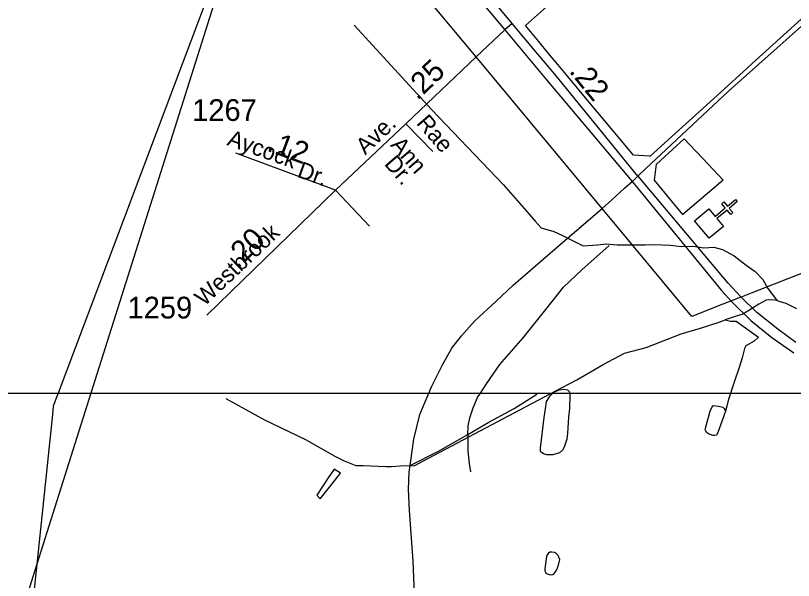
# Model space of a CAD drawing. Extents: x 2206922 to 2357709, y 510027 to 673830.
# Drawn here: x 2275344 to 2279814, y 609677 to 612924 of the extents above; entities that cross this region are included whole.
import ezdxf

# ---------------------------------------------------------------- set-up
doc = ezdxf.new("R2010")
doc.units = 0
for name, color, linetype in [('Exist Boundary Political City Limit New', 7, 'Continuous'), ('Exist Boundary Political Urban Extension UEB', 7, 'Continuous'), ('Exist Cultural Church CELL', 7, 'Continuous'), ('Exist Hydrographic Misc Water Feature', 7, 'Continuous'), ('Exist Road Non-System Type 51', 7, 'Continuous'), ('Exist Road Non-System Type 51 Label', 7, 'Continuous'), ('Exist Road Primary NC Attributed', 7, 'Continuous'), ('Exist Road Primary US Divided Attributed', 7, 'Continuous'), ('Exist Road Primary US Mileage Tenths English Label', 7, 'Continuous'), ('Exist Road Secondary Mileage Hundredths English Label', 7, 'Continuous'), ('Exist Road Secondary Type 51 Attributed', 7, 'Continuous'), ('Exist Road Secondary Type 51 Label', 7, 'Continuous'), ('Exist Road Secondary Type 51 Number Label', 7, 'Continuous'), ('Exist Utilities Electrical Transmission Line', 7, 'Continuous'), ('Map Preparation Boundary City Limit Buffer Line', 7, 'Continuous'), ('Map Preparation Inset Cut Line', 7, 'Continuous')]:
    doc.layers.add(name, color=color, linetype=linetype)

msp = doc.modelspace()

# ---------------------------------------------------------------- linework, layer by layer
at = {"layer": 'Exist Boundary Political City Limit New'}
for points in [[(2280000, 613032.6), (2279556, 612629), (2279547.5, 612621.3), (2279396.5, 612483.9), (2279213.2, 612317.4), (2279115.5, 612228.7), (2278990.2, 612114.8), (2278986.5, 612115.1), (2278895.2, 612121.1), (2278777.8, 612261.9), (2278639, 612428.4), (2278518.2, 612573.1), (2278461, 612641.8), (2278407.2, 612706.2), (2278350.2, 612774.5), (2278274.2, 612865.8), (2278446, 613021.5)], [(2279411.2, 611978.3), (2279178.2, 611780.1), (2279113.2, 611859), (2279016.2, 611977), (2279027.2, 612069.1), (2279119.8, 612153.2), (2279187.2, 612214.3), (2279326, 612068.1), (2279411.2, 611978.3)]]:
    msp.add_lwpolyline(points, dxfattribs=at)
at = {"layer": 'Exist Boundary Political Urban Extension UEB'}
for p, q in [((2277990.2, 612686.4), (2276838.7, 614071.2)), ((2276743.7, 613818.9), (2275776.6, 610753.3)), ((2278714.6, 611815.1), (2277990.2, 612686.4)), ((2279571.9, 611328.3), (2279513.1, 611305.3)), ((2279468, 611287.7), (2279409.2, 611264.6)), ((2279490.6, 611296.5), (2279468, 611287.7)), ((2279513.1, 611305.3), (2279490.6, 611296.5)), ((2275776.6, 610753.3), (2275466.5, 609770.2))]:
    msp.add_line(p, q, dxfattribs=at)
for points in [[(2287233.6, 612809.9), (2286613.4, 614084.7), (2279571.9, 611328.3)], [(2279409.2, 611264.6), (2279230.5, 611194.7), (2278714.6, 611815.1)], [(2275466.5, 609770.2), (2275295.2, 609227.4), (2275272.2, 608924.2)]]:
    msp.add_lwpolyline(points, dxfattribs=at)
at = {"layer": 'Exist Cultural Church CELL'}
msp.add_lwpolyline([(2279327.9, 611811.9), (2279364.6, 611768.4), (2279422.9, 611817.5), (2279402.2, 611841.9), (2279414.5, 611852.2), (2279435.1, 611827.8), (2279481.1, 611866.5), (2279491.4, 611854.3), (2279445.4, 611815.5), (2279466, 611791), (2279453.8, 611780.8), (2279433.2, 611805.2), (2279375, 611756.2), (2279412, 611712), (2279330.6, 611643.4), (2279246.5, 611743.3)], close=True, dxfattribs=at)
at = {"layer": 'Exist Hydrographic Misc Water Feature'}
for points in [[(2277290.7, 612868.2), (2277734.6, 612383.2), (2278148.2, 611950.9), (2278295.7, 611782.2), (2278330, 611742.6), (2278364.2, 611703.1), (2278438, 611682), (2278482.8, 611660.9), (2278606.6, 611600.3), (2278688.3, 611605.6), (2278741, 611610.8), (2278801.6, 611605.6), (2278913.6, 611605.5), (2278961.8, 611605.9), (2279019.6, 611608.6), (2279105.7, 611603.3), (2279171.7, 611595.8), (2279235.9, 611598.3), (2279299.7, 611589.1), (2279357.5, 611591.7), (2279407.6, 611578.1), (2279474, 611542.6), (2279542.5, 611489.3), (2279594.4, 611451.8), (2279639.1, 611406.2), (2279667.6, 611354.8), (2279692, 611322.8), (2279711.9, 611297.1), (2279724, 611283.1)], [(2279724, 611283.1), (2279710.2, 611287.2), (2279672.3, 611288.8), (2279658.1, 611288.5), (2279614.7, 611264.3), (2279552.9, 611223.7), (2279523.2, 611207.5), (2279484.9, 611195), (2279421.1, 611174.5)], [(2279724, 611283.1), (2279770.1, 611269.6), (2279832.4, 611240.3)], [(2276553, 610722.8), (2276773.8, 610600.4), (2277009.5, 610487), (2277179.5, 610391.4), (2277233.2, 610364.6), (2277298.9, 610337.7), (2277340.7, 610337.7), (2277471.9, 610331.7), (2277504.7, 610331.7), (2277555.5, 610334.7), (2277639, 610337.7), (2277683.8, 610361.6), (2278444.3, 610764.2), (2278569.1, 610830.5), (2278720.4, 610917.5), (2278843.3, 610982.2), (2278967.3, 611016.2), (2279168.5, 611094.2), (2279279.8, 611127.3), (2279387.7, 611162.2), (2279421.1, 611174.5)], [(2279421.1, 611174.5), (2279451.7, 611167.3), (2279485, 611167.3), (2279614.1, 611075.3), (2279588.6, 611051.8), (2279541.7, 611024.4), (2279533.9, 611010.7), (2279520.2, 610955.9), (2279502.6, 610901.1), (2279473.2, 610816.9), (2279440, 610711.2), (2279431.2, 610679), (2279423.8, 610649.1)], [(2278521.1, 610616.2), (2278515.5, 610524.1), (2278512, 610488.2), (2278498.7, 610448), (2278488.9, 610428), (2278469, 610409.9), (2278431, 610399.4), (2278397, 610399.2), (2278377.1, 610404.7), (2278364.6, 610414.6), (2278360.7, 610418.5), (2278360.7, 610436.7), (2278381, 610612.5), (2278390.2, 610662.7), (2278396, 610704.7), (2278415.9, 610737), (2278441.5, 610761.2), (2278469.6, 610771.5), (2278495.4, 610775.7), (2278515.5, 610771.9), (2278525.4, 610761.9), (2278529.7, 610744.2), (2278526.4, 610666), (2278521.1, 610616.2)], [(2279415.4, 610664.9), (2279421.4, 610655.1), (2279423.8, 610649.1), (2279404.2, 610596.9), (2279380.6, 610526.7), (2279376.5, 610520.8), (2279374.6, 610514.6), (2279370.9, 610512.3), (2279360.9, 610510.6), (2279351.1, 610510.4), (2279326.7, 610520.1), (2279314.6, 610528.1), (2279310.7, 610535.9), (2279306.6, 610543.9), (2279308.2, 610551.7), (2279335.7, 610650.2), (2279347.4, 610674.4), (2279351.3, 610680.3), (2279355, 610682.1), (2279382.8, 610678.8), (2279409.1, 610672.8), (2279415.4, 610664.9)], [(2277075.5, 610167.9), (2277093.9, 610146.1), (2277155.3, 610222.8), (2277210.6, 610293.2), (2277174.3, 610316.9), (2277140.7, 610266.4), (2277075.5, 610167.9)], [(2278463.4, 609765), (2278471.1, 609797.1), (2278466.6, 609810.8), (2278462.7, 609821.1), (2278452.5, 609830.7), (2278440.8, 609836.6), (2278426.4, 609840.3), (2278414.8, 609838.5), (2278406.8, 609834.4), (2278398.8, 609824.2), (2278395.1, 609814.3), (2278387.3, 609758.3), (2278385.4, 609744.3), (2278385.6, 609732.2), (2278389.7, 609724.2), (2278391.8, 609718.2), (2278399.6, 609714.2), (2278410, 609710.6), (2278421.5, 609708.5), (2278431.8, 609710.6), (2278437.9, 609714.5), (2278447.6, 609726.8), (2278453.5, 609736.9), (2278457.6, 609748.9), (2278463.4, 609765)]]:
    msp.add_lwpolyline(points, dxfattribs=at)
at = {"layer": 'Exist Road Non-System Type 51'}
for p, q in [((2277586.9, 612301.3), (2277741.1, 612143.1)), ((2277377.7, 611712.8), (2277181.7, 611919.7))]:
    msp.add_line(p, q, dxfattribs=at)
for points in [[(2278015.4, 610753.3), (2278050.4, 610807.2), (2278127.5, 610918), (2278261.9, 611072.2), (2278398.3, 611244.3), (2278493.2, 611362.9), (2278597.9, 611461.8), (2278756, 611602.2)], [(2277943.7, 610516.5), (2277945.7, 610566), (2277953.6, 610611.4), (2277973.3, 610668.8), (2277999, 610728.1), (2278015.4, 610753.3)], [(2277943.7, 610516.5), (2278064.3, 610585.7), (2278208.5, 610664.8), (2278339, 610747.9)], [(2277611.8, 610337.6), (2277773.7, 610419.6), (2277943.7, 610516.5)], [(2277943.7, 610516.5), (2277943.7, 610421.6), (2277951.6, 610348.4), (2277957.5, 610301)]]:
    msp.add_lwpolyline(points, dxfattribs=at)
at = {"layer": 'Exist Road Primary NC Attributed'}
for points in [[(2278920.4, 612001.1), (2278964.2, 612041.7), (2279441.9, 612488.2), (2280452.2, 613390.7), (2281435.3, 614294.2), (2281526.7, 614383.2), (2281608.3, 614469.8), (2281677.6, 614534.1), (2281769, 614640.5), (2281929.8, 614838.4), (2282120.1, 615058.6), (2282290.7, 615261.4), (2282503.4, 615508.8), (2283098.4, 616190.2), (2283389.3, 616564.5)], [(2278887.2, 611970.6), (2278903.9, 611985.7), (2278920.4, 612001.1)], [(2277637.8, 609556.3), (2277628.4, 609787.8), (2277608.7, 610078.5), (2277602.7, 610201.1), (2277606.7, 610300), (2277611.8, 610337.6), (2277632.4, 610489.8), (2277668, 610630.2), (2277719.6, 610753.3), (2277735.2, 610790.4), (2277798.4, 610917), (2277851.8, 611011.9), (2277906.1, 611082.1), (2277984.2, 611168.1), (2278104.8, 611280.9), (2278203.6, 611373.8), (2278515.9, 611644.8), (2278714.6, 611815.1), (2278771.4, 611863.8), (2278843.5, 611931), (2278887.2, 611970.6)]]:
    msp.add_lwpolyline(points, dxfattribs=at)
at = {"layer": 'Exist Road Primary US Divided Attributed'}
for points in [[(2278198.5, 612877.7), (2277782.3, 613380), (2277515.5, 613697.5), (2277202.8, 614084.6), (2277160.2, 614133.6), (2277131.8, 614160.4), (2276962.8, 614326.3), (2276926.5, 614357.9), (2276858.6, 614410), (2276769.4, 614472.2)], [(2276731.4, 614412.6), (2276885.5, 614301), (2276925, 614266.3), (2277112.6, 614087.6), (2277124.5, 614075.6), (2277457.3, 613676.6), (2277738.7, 613339.5), (2278155.1, 612841.5)], [(2278920.4, 612001.1), (2278442.3, 612586.9), (2278346, 612702.2), (2278198.5, 612877.7)], [(2278155.1, 612841.5), (2278396.1, 612553.2), (2278887.2, 611970.6)], [(2279827.2, 611045.4), (2279724, 611121.1), (2279604.6, 611217.3), (2279513.1, 611305.3), (2279439.4, 611385.4), (2278921.1, 612000.3), (2278920.4, 612001.1)], [(2278887.2, 611970.6), (2279400.9, 611343.9), (2279460.1, 611277.7), (2279569.1, 611170.8), (2279690.3, 611072.8), (2279816.3, 610984.7)]]:
    msp.add_lwpolyline(points, dxfattribs=at)
at = {"layer": 'Exist Road Secondary Type 51 Attributed'}
for q in [(2276610.5, 612133.2), (2276442.5, 611201.8)]:
    msp.add_line((2277181.7, 611919.7), q, dxfattribs=at)
for points in [[(2278198.5, 612877.7), (2278155.1, 612841.5)], [(2278155.1, 612841.5), (2277990.2, 612686.4), (2277586.9, 612301.3), (2277181.7, 611919.7)]]:
    msp.add_lwpolyline(points, dxfattribs=at)
at = {"layer": 'Exist Utilities Electrical Transmission Line'}
for p, q in [((2276743.7, 613818.9), (2275588.8, 610753.3)), ((2275466.5, 609770.2), (2275370.8, 608859.4))]:
    msp.add_line(p, q, dxfattribs=at)
msp.add_lwpolyline([(2275588.8, 610753.3), (2275581.7, 610734.5), (2275560.4, 610678.3), (2275556.8, 610630.2), (2275466.5, 609770.2)], dxfattribs=at)
at = {"layer": 'Map Preparation Boundary City Limit Buffer Line'}
for points in [[(2280000, 613032.6), (2279556, 612629), (2279547.5, 612621.3), (2279396.5, 612483.9), (2279213.2, 612317.4), (2279115.5, 612228.7), (2278990.2, 612114.8), (2278986.5, 612115.1), (2278895.2, 612121.1), (2278777.8, 612261.9), (2278639, 612428.4), (2278518.2, 612573.1), (2278461, 612641.8), (2278407.2, 612706.2), (2278350.2, 612774.5), (2278274.2, 612865.8), (2278446, 613021.5)], [(2279411.2, 611978.3), (2279178.2, 611780.1), (2279113.2, 611859), (2279016.2, 611977), (2279027.2, 612069.1), (2279119.8, 612153.2), (2279187.2, 612214.3), (2279326, 612068.1), (2279411.2, 611978.3)]]:
    msp.add_lwpolyline(points, dxfattribs=at)
at = {"layer": 'Map Preparation Inset Cut Line'}
for p, q in [((2273939.3, 610753.3), (2275588.8, 610753.3)), ((2275588.8, 610753.3), (2275776.6, 610753.3)), ((2275776.6, 610753.3), (2277719.6, 610753.3)), ((2277719.6, 610753.3), (2278015.4, 610753.3)), ((2278015.4, 610753.3), (2280145.2, 610753.3))]:
    msp.add_line(p, q, dxfattribs=at)

# ---------------------------------------------------------------- texts
at = {"layer": 'Exist Road Non-System Type 51 Label'}
for s, p in [('Rae', (2277643.4, 612303.3)), ('Ann', (2277494.1, 612177.1)), ('Dr.', (2277458.5, 612069.4))]:
    msp.add_text(s, height=95, rotation=310.8103, dxfattribs=at).set_placement(p)
at = {"layer": 'Exist Road Primary US Mileage Tenths English Label'}
msp.add_text('.22', height=125, rotation=309.2189, dxfattribs=at).set_placement((2278521.1, 612601.9))
at = {"layer": 'Exist Road Secondary Mileage Hundredths English Label'}
for s, rotation, p in [('.25', 43.6735, (2277652.9, 612432.4)), ('.12', 339.4986, (2276782.2, 612148.7)), ('.20', 44.161, (2276620.1, 611463.8))]:
    msp.add_text(s, height=125, rotation=rotation, dxfattribs=at).set_placement(p)
at = {"layer": 'Exist Road Secondary Type 51 Label'}
for s, rotation, p in [('Ave.', 43.3624, (2277353.6, 612119)), ('Aycock', 340.3534, (2276554.1, 612180.6)), ('Dr.', 340.3534, (2276957.5, 611997.7)), ('Westbrook', 43.4718, (2276428.5, 611248.5))]:
    msp.add_text(s, height=95, rotation=rotation, dxfattribs=at).set_placement(p)
at = {"layer": 'Exist Road Secondary Type 51 Number Label'}
for s, p in [('1267', (2276358.5, 612317.9)), ('1259', (2275987.1, 611182.5))]:
    msp.add_text(s, height=125, dxfattribs=at).set_placement(p)

doc.saveas('drawing.dxf')
